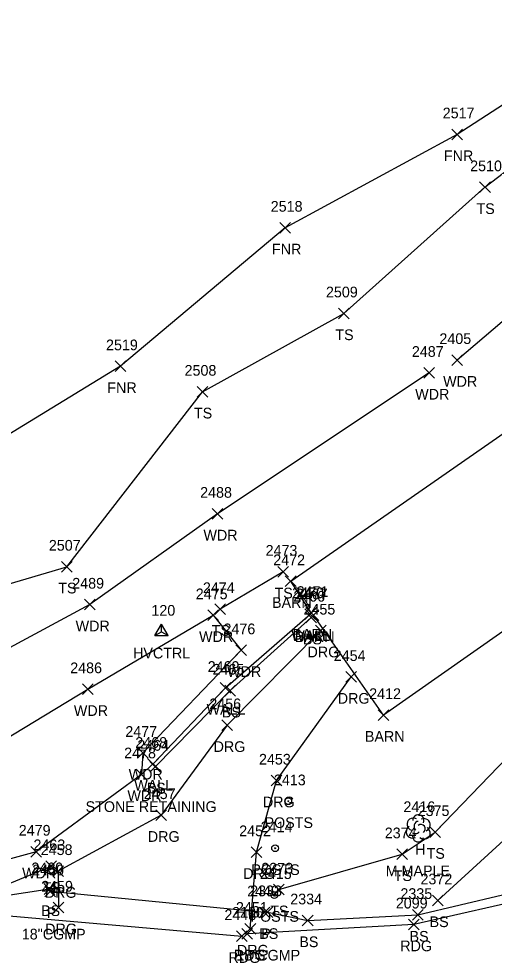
# Model space of a CAD drawing. Extents: x 1633660 to 1636532, y 388643 to 392631.
# Drawn here: x 1634455.1 to 1634544.1, y 389113.6 to 389289.2 of the extents above; entities that cross this region are included whole.
import ezdxf

# ---------------------------------------------------------------- set-up
doc = ezdxf.new("R2010")
doc.units = 0
for name, color, linetype in [('C_A', 7, 'Continuous'), ('C_I', 7, 'Continuous'), ('CPSM', 7, 'Continuous'), ('D_A', 7, 'Continuous'), ('D_C', 7, 'Continuous'), ('D_I', 7, 'Continuous'), ('D_TIC', 7, 'Continuous'), ('DCP', 7, 'Continuous'), ('L_A', 7, 'Continuous'), ('L_C', 7, 'Continuous'), ('L_I', 7, 'Continuous'), ('L_TIC', 7, 'Continuous'), ('LAWA', 7, 'Continuous'), ('LBC', 7, 'Continuous'), ('LELB', 7, 'Continuous'), ('LFNC', 7, 'Continuous'), ('LPST', 7, 'Continuous'), ('LSOGP', 7, 'Continuous'), ('LTD', 7, 'Continuous'), ('LW', 7, 'Continuous'), ('P_A', 7, 'Continuous'), ('P_I', 7, 'Continuous'), ('P_TIC', 7, 'Continuous'), ('PEU', 7, 'Continuous'), ('R_A', 7, 'Continuous'), ('R_I', 7, 'Continuous'), ('R_TIC', 7, 'Continuous'), ('RDG', 7, 'Continuous')]:
    doc.layers.add(name, color=color, linetype=linetype)

msp = doc.modelspace()

# ---------------------------------------------------------------- linework, layer by layer
at = {"layer": 'CPSM'}
for p, q in [((1634480.55, 389173.78), (1634481.8, 389175.94)), ((1634483.05, 389173.78), (1634481.8, 389175.94)), ((1634481.8, 389174.5), (1634481.8, 389175.94)), ((1634480.55, 389173.78), (1634481.8, 389174.5)), ((1634480.55, 389173.78), (1634483.05, 389173.78)), ((1634481.8, 389174.5), (1634481.8, 389174.5)), ((1634481.8, 389174.5), (1634483.05, 389173.78))]:
    msp.add_line(p, q, dxfattribs=at)
at = {"layer": 'D_TIC'}
for points in [[(1634459.97, 389124.91), (1634461.97, 389126.91)], [(1634461.97, 389124.91), (1634459.97, 389126.91)], [(1634500.11, 389120.97), (1634502.11, 389122.97)], [(1634502.11, 389120.97), (1634500.11, 389122.97)]]:
    msp.add_lwpolyline(points, dxfattribs=at)
at = {"layer": 'DCP'}
msp.add_lwpolyline([(1634501.11, 389121.97), (1634460.97, 389125.91)], dxfattribs=at)
at = {"layer": 'L_TIC'}
for points in [[(1634536.12, 389266.57), (1634538.12, 389268.57)], [(1634538.12, 389266.57), (1634536.12, 389268.57)], [(1634541.34, 389256.67), (1634543.34, 389258.67)], [(1634543.34, 389256.67), (1634541.34, 389258.67)], [(1634503.95, 389249.1), (1634505.95, 389251.1)], [(1634505.95, 389249.1), (1634503.95, 389251.1)], [(1634514.93, 389233.07), (1634516.93, 389235.07)], [(1634516.93, 389233.07), (1634514.93, 389235.07)], [(1634536.14, 389224.34), (1634538.14, 389226.34)], [(1634538.14, 389224.34), (1634536.14, 389226.34)], [(1634473.13, 389223.17), (1634475.13, 389225.17)], [(1634475.13, 389223.17), (1634473.13, 389225.17)], [(1634530.92, 389221.94), (1634532.92, 389223.94)], [(1634532.92, 389221.94), (1634530.92, 389223.94)], [(1634488.47, 389218.41), (1634490.47, 389220.41)], [(1634490.47, 389218.41), (1634488.47, 389220.41)], [(1634491.3, 389195.57), (1634493.3, 389197.57)], [(1634493.3, 389195.57), (1634491.3, 389197.57)], [(1634463.07, 389185.67), (1634465.07, 389187.67)], [(1634465.07, 389185.67), (1634463.07, 389187.67)], [(1634503.55, 389184.73), (1634505.55, 389186.73)], [(1634505.55, 389184.73), (1634503.55, 389186.73)], [(1634504.98, 389182.95), (1634506.98, 389184.95)], [(1634506.98, 389182.95), (1634504.98, 389184.95)], [(1634467.38, 389178.57), (1634469.38, 389180.57)], [(1634469.38, 389178.57), (1634467.38, 389180.57)], [(1634490.48, 389176.58), (1634492.48, 389178.58)], [(1634492.48, 389176.58), (1634490.48, 389178.58)], [(1634491.81, 389177.73), (1634493.81, 389179.73)], [(1634493.81, 389177.73), (1634491.81, 389179.73)], [(1634508.61, 389176.78), (1634510.61, 389178.78)], [(1634510.61, 389176.78), (1634508.61, 389178.78)], [(1634508.8, 389177.01), (1634510.8, 389179.01)], [(1634510.8, 389177.01), (1634508.8, 389179.01)], [(1634509.25, 389176.57), (1634511.25, 389178.57)], [(1634511.25, 389176.57), (1634509.25, 389178.57)], [(1634508.83, 389176.14), (1634510.83, 389178.14)], [(1634510.83, 389176.14), (1634508.83, 389178.14)], [(1634495.72, 389170.03), (1634497.72, 389172.03)], [(1634497.72, 389170.03), (1634495.72, 389172.03)], [(1634467.04, 389162.74), (1634469.04, 389164.74)], [(1634469.04, 389162.74), (1634467.04, 389164.74)], [(1634492.76, 389162.99), (1634494.76, 389164.99)], [(1634494.76, 389162.99), (1634492.76, 389164.99)], [(1634493.66, 389162.47), (1634495.66, 389164.47)], [(1634495.66, 389162.47), (1634493.66, 389164.47)], [(1634522.36, 389157.91), (1634524.36, 389159.91)], [(1634524.36, 389157.91), (1634522.36, 389159.91)], [(1634477.3, 389150.83), (1634479.3, 389152.83)], [(1634479.3, 389150.83), (1634477.3, 389152.83)], [(1634479.22, 389148.77), (1634481.22, 389150.77)], [(1634481.22, 389148.77), (1634479.22, 389150.77)], [(1634477.08, 389146.81), (1634479.08, 389148.81)], [(1634479.08, 389146.81), (1634477.08, 389148.81)], [(1634479.6, 389148.23), (1634481.6, 389150.23)], [(1634481.6, 389148.23), (1634479.6, 389150.23)], [(1634532, 389136.01), (1634534, 389138.01)], [(1634534, 389136.01), (1634532, 389138.01)], [(1634457.37, 389132.34), (1634459.37, 389134.34)], [(1634459.37, 389132.34), (1634457.37, 389134.34)], [(1634525.85, 389131.85), (1634527.85, 389133.85)], [(1634527.85, 389131.85), (1634525.85, 389133.85)], [(1634460.16, 389129.62), (1634462.16, 389131.62)], [(1634462.16, 389129.62), (1634460.16, 389131.62)], [(1634459.84, 389125.3), (1634461.84, 389127.3)], [(1634461.84, 389125.3), (1634459.84, 389127.3)], [(1634502.74, 389125.25), (1634504.74, 389127.25)], [(1634504.74, 389125.25), (1634502.74, 389127.25)], [(1634532.53, 389123.23), (1634534.53, 389125.23)], [(1634534.53, 389123.23), (1634532.53, 389125.23)], [(1634500.66, 389121.01), (1634502.66, 389123.01)], [(1634502.66, 389121.01), (1634500.66, 389123.01)], [(1634528.78, 389120.5), (1634530.78, 389122.5)], [(1634530.78, 389120.5), (1634528.78, 389122.5)], [(1634508.16, 389119.48), (1634510.16, 389121.48)], [(1634510.16, 389119.48), (1634508.16, 389121.48)]]:
    msp.add_lwpolyline(points, dxfattribs=at)
at = {"layer": 'LAWA'}
for points in [[(1634548.68, 389214.42), (1634560.11, 389228.78), (1634577.19, 389239.89), (1634573.18, 389256.45), (1634558.62, 389243.61), (1634537.14, 389225.34)], [(1634531.92, 389222.94), (1634492.3, 389196.57), (1634468.38, 389179.57), (1634441.37, 389165.06), (1634404.45, 389155.13), (1634375.26, 389140.67), (1634353.33, 389139.12), (1634335.11, 389142.37)], [(1634491.48, 389177.58), (1634496.72, 389171.03), (1634478.3, 389151.83), (1634478.08, 389147.81), (1634458.37, 389133.34), (1634444.3, 389129.49), (1634420.88, 389130.93), (1634393.76, 389130.78), (1634402.69, 389139.38), (1634421.93, 389143.86), (1634447.99, 389151.68), (1634468.04, 389163.74)], [(1634468.04, 389163.74), (1634491.48, 389177.58)]]:
    msp.add_lwpolyline(points, dxfattribs=at)
at = {"layer": 'LBC'}
for points in [[(1634547.37, 389212.74), (1634551.38, 389207.55), (1634551.78, 389206.71), (1634556.25, 389200.25), (1634548.11, 389194.26), (1634556.54, 389182.13), (1634523.36, 389158.91), (1634510.25, 389177.57), (1634509.8, 389178.01), (1634505.98, 389183.95)], [(1634505.98, 389183.95), (1634547.37, 389212.74)]]:
    msp.add_lwpolyline(points, dxfattribs=at)
at = {"layer": 'LELB'}
for points in [[(1634350.57, 389173.1), (1634363.62, 389163.8), (1634399.62, 389177.92), (1634420.06, 389173.67), (1634464.07, 389186.67), (1634489.47, 389219.41), (1634515.93, 389234.07), (1634542.34, 389257.67), (1634562.83, 389273.35), (1634574.95, 389268.71), (1634584.12, 389260.54), (1634576.6, 389275.51), (1634566.05, 389287.22)], [(1634501.66, 389122.01), (1634509.16, 389120.48), (1634529.78, 389121.5), (1634561.48, 389129.02), (1634586.77, 389140.5), (1634598.17, 389147.23), (1634614.37, 389165.57), (1634626.27, 389179.01), (1634635.5, 389192.7), (1634628, 389216.03)], [(1634504.55, 389185.73), (1634492.81, 389178.73)], [(1634480.6, 389149.23), (1634494.66, 389163.47), (1634509.83, 389177.14)], [(1634503.74, 389126.25), (1634526.85, 389132.85), (1634533, 389137.01), (1634549.93, 389154.52)], [(1634557.46, 389146.07), (1634533.53, 389124.23)], [(1634449.37, 389125.79), (1634461.16, 389130.62)], [(1634460.84, 389126.3), (1634451.89, 389124.96)]]:
    msp.add_lwpolyline(points, dxfattribs=at)
at = {"layer": 'LFNC'}
msp.add_lwpolyline([(1634558.9, 389281.65), (1634537.12, 389267.57), (1634504.95, 389250.1), (1634474.13, 389224.17), (1634424.09, 389193.65), (1634400.99, 389183.64), (1634359.44, 389180.01)], dxfattribs=at)
at = {"layer": 'LPST'}
for centre, radius in [((1634505.54, 389142.77), 0.625), ((1634505.54, 389142.77), 0.0833), ((1634503.06, 389133.98), 0.625), ((1634503.06, 389133.98), 0.0833), ((1634502.92, 389125.23), 0.625), ((1634502.92, 389125.23), 0.0833)]:
    msp.add_circle(centre, radius, dxfattribs=at)
at = {"layer": 'LSOGP'}
msp.add_lwpolyline([(1634673.84, 389401.81), (1634656.41, 389386.08), (1634647.22, 389374.92), (1634641.71, 389371.13), (1634637.13, 389368.75), (1634628.27, 389346.62), (1634625.58, 389344.61), (1634618.12, 389342.55), (1634602.47, 389329.69), (1634583.05, 389299.07), (1634566.05, 389287.22), (1634558.9, 389281.65), (1634537.12, 389267.57), (1634504.95, 389250.1), (1634474.13, 389224.17), (1634424.09, 389193.65)], dxfattribs=at)
at = {"layer": 'LTD'}
msp.add_line((1634529.83, 389137.75), (1634529.83, 389137.75), dxfattribs=at)
msp.add_line((1634529.83, 389137.75), (1634529.83, 389137.75), dxfattribs=at)
msp.add_arc((1634529.87, 389139.19), 1.05, 335.5272, 180.9563, dxfattribs=at)
for centre, major_axis, ratio, start_param, end_param in [((1634528.74, 389137.05), (0.58, -1.04), 0.959034, 3.141593, 6.283185), ((1634529.04, 389138.42), (1.21, -0.51), 0.895232, 1.570796, 4.712389), ((1634529.62, 389138.21), (-0.208, -0.792), 0.645439, 3.141593, 6.283185), ((1634530.33, 389137.59), (-0.5, 0.667), 0.989748, 3.141593, 6.283185), ((1634530.87, 389138.34), (-1.14, -0.48), 0.949671, 1.570796, 4.712389), ((1634529.83, 389136.25), (0.26, 1.06), 0.942809, 1.570796, 4.712389), ((1634529.37, 389137), (-0.625, -0.083), 0.423636, 0, 3.141593), ((1634530.83, 389136.92), (-1.09, 0.79), 0.841452, 1.570796, 4.712389)]:
    msp.add_ellipse(centre, major_axis=major_axis, ratio=ratio, start_param=start_param, end_param=end_param, dxfattribs=at)
at = {"layer": 'LW'}
msp.add_lwpolyline([(1634480.22, 389149.77), (1634493.76, 389163.99), (1634509.61, 389177.78)], dxfattribs=at)
at = {"layer": 'P_TIC'}
for points in [[(1634528, 389118.71), (1634530, 389120.71)], [(1634530, 389118.71), (1634528, 389120.71)], [(1634496.86, 389116.98), (1634498.86, 389118.98)], [(1634498.86, 389116.98), (1634496.86, 389118.98)], [(1634495.84, 389116.53), (1634497.84, 389118.53)], [(1634497.84, 389116.53), (1634495.84, 389118.53)]]:
    msp.add_lwpolyline(points, dxfattribs=at)
at = {"layer": 'PEU'}
for points in [[(1634681.66, 389181.92), (1634655.28, 389174.45), (1634621.42, 389148.64), (1634596.29, 389137.43), (1634576.33, 389130.43), (1634529, 389119.71), (1634497.86, 389117.98)], [(1634335.61, 389134.54), (1634373.78, 389129.76), (1634410.37, 389125.25), (1634450.38, 389121.59), (1634496.84, 389117.53)]]:
    msp.add_lwpolyline(points, dxfattribs=at)
at = {"layer": 'R_TIC'}
for points in [[(1634510.64, 389173.71), (1634512.64, 389175.71)], [(1634512.64, 389173.71), (1634510.64, 389175.71)], [(1634516.3, 389165.03), (1634518.3, 389167.03)], [(1634518.3, 389165.03), (1634516.3, 389167.03)], [(1634493.07, 389156), (1634495.07, 389158)], [(1634495.07, 389156), (1634493.07, 389158)], [(1634502.31, 389145.64), (1634504.31, 389147.64)], [(1634504.31, 389145.64), (1634502.31, 389147.64)], [(1634480.76, 389139.18), (1634482.76, 389141.18)], [(1634482.76, 389139.18), (1634480.76, 389141.18)], [(1634498.61, 389132.24), (1634500.61, 389134.24)], [(1634500.61, 389132.24), (1634498.61, 389134.24)], [(1634461.47, 389128.71), (1634463.47, 389130.71)], [(1634463.47, 389128.71), (1634461.47, 389130.71)], [(1634461.56, 389121.87), (1634463.56, 389123.87)], [(1634463.56, 389121.87), (1634461.56, 389123.87)], [(1634497.43, 389117.9), (1634499.43, 389119.9)], [(1634499.43, 389117.9), (1634497.43, 389119.9)]]:
    msp.add_lwpolyline(points, dxfattribs=at)
at = {"layer": 'RDG'}
for points in [[(1634511.64, 389174.71), (1634494.07, 389157), (1634481.76, 389140.18), (1634462.47, 389129.71), (1634462.56, 389122.87)], [(1634498.43, 389118.9), (1634499.61, 389133.24), (1634503.31, 389146.64), (1634517.3, 389166.03)]]:
    msp.add_lwpolyline(points, dxfattribs=at)

# ---------------------------------------------------------------- texts
at = {"layer": 'C_A'}
msp.add_text('HVCTRL', height=2, dxfattribs=at).set_placement((1634476.49, 389169.5))
at = {"layer": 'C_I'}
msp.add_text('120', height=2, dxfattribs=at).set_placement((1634479.92, 389177.5))
at = {"layer": 'D_A'}
for p in [(1634460.35, 389120.91), (1634500.48, 389116.97)]:
    msp.add_text('P', height=2, dxfattribs=at).set_placement(p)
at = {"layer": 'D_C'}
for p in [(1634455.67, 389116.91), (1634495.81, 389112.97)]:
    msp.add_text('18"CGMP', height=2, dxfattribs=at).set_placement(p)
at = {"layer": 'D_I'}
for s, p in [('2450', (1634457.62, 389128.91)), ('2449', (1634497.84, 389124.97))]:
    msp.add_text(s, height=2, dxfattribs=at).set_placement(p)
at = {"layer": 'L_A'}
for s, p in [('FNR', (1634534.66, 389262.57)), ('TS', (1634540.75, 389252.67)), ('FNR', (1634502.48, 389245.1)), ('TS', (1634514.34, 389229.07)), ('FNR', (1634471.67, 389219.17)), ('WDR', (1634534.51, 389220.34)), ('WDR', (1634529.28, 389217.94)), ('TS', (1634487.88, 389214.41)), ('WDR', (1634489.66, 389191.57)), ('TS', (1634462.48, 389181.67)), ('TS', (1634502.96, 389180.73)), ('BARN', (1634502.49, 389178.95)), ('WDR', (1634465.74, 389174.57)), ('TS', (1634491.22, 389173.73)), ('BARN', (1634506.31, 389173.01)), ('WDR', (1634488.84, 389172.58)), ('WALL', (1634506.1, 389172.78)), ('BARN', (1634506.76, 389172.57)), ('BS', (1634508.27, 389172.14)), ('WDR', (1634494.09, 389166.03)), ('WALL', (1634490.25, 389158.99)), ('WDR', (1634465.41, 389158.74)), ('BS', (1634493.1, 389158.47)), ('BARN', (1634519.87, 389153.91)), ('WDR', (1634475.66, 389146.83)), ('WALL', (1634476.71, 389144.77)), ('BS', (1634479.04, 389144.23)), ('WDR', (1634475.44, 389142.81)), ('POSTS', (1634501.09, 389137.77)), ('H', (1634529.26, 389132.75)), ('TS', (1634531.41, 389132.01)), ('WDR', (1634455.73, 389128.34)), ('POSTS', (1634498.61, 389128.98)), ('TS', (1634525.26, 389127.85)), ('TS', (1634459.56, 389125.62)), ('BS', (1634459.28, 389121.3)), ('TS', (1634502.15, 389121.25)), ('POSTS', (1634498.47, 389120.23)), ('BS', (1634531.97, 389119.23)), ('BS', (1634500.1, 389117.01)), ('BS', (1634507.6, 389115.48)), ('BS', (1634528.22, 389116.5))]:
    msp.add_text(s, height=2, dxfattribs=at).set_placement(p)
at = {"layer": 'L_C'}
for s, p in [('STONE RETAINING', (1634467.61, 389140.77)), ('M.MAPLE', (1634523.76, 389128.75))]:
    msp.add_text(s, height=2, dxfattribs=at).set_placement(p)
at = {"layer": 'L_I'}
for s, p in [('2517', (1634534.43, 389270.57)), ('2510', (1634539.56, 389260.67)), ('2518', (1634502.25, 389253.1)), ('2509', (1634512.58, 389237.07)), ('2405', (1634533.81, 389228.34)), ('2519', (1634471.43, 389227.17)), ('2487', (1634528.66, 389225.94)), ('2508', (1634486.13, 389222.41)), ('2488', (1634489.04, 389199.57)), ('2507', (1634460.73, 389189.67)), ('2473', (1634501.29, 389188.73)), ('2472', (1634502.72, 389186.95)), ('2489', (1634465.11, 389182.57)), ('2474', (1634489.55, 389181.73)), ('2475', (1634488.22, 389180.58)), ('2470', (1634506.26, 389180.78)), ('2466', (1634506.47, 389180.14)), ('2467', (1634506.94, 389180.57)), ('2471', (1634507.1, 389181.01)), ('2476', (1634493.41, 389174.03)), ('2486', (1634464.73, 389166.74)), ('2469', (1634490.45, 389166.99)), ('2465', (1634491.36, 389166.47)), ('2412', (1634520.67, 389161.91)), ('2477', (1634475.04, 389154.83)), ('2468', (1634476.91, 389152.77)), ('2464', (1634477.29, 389152.23)), ('2478', (1634474.82, 389150.81)), ('2413', (1634502.85, 389145.77)), ('2416', (1634527.08, 389140.75)), ('2375', (1634529.74, 389140.01)), ('2479', (1634455.1, 389136.34)), ('2414', (1634500.37, 389136.98)), ('2374', (1634523.59, 389135.85)), ('2463', (1634457.85, 389133.62)), ('2460', (1634457.45, 389129.3)), ('2373', (1634500.48, 389129.25)), ('2415', (1634500.23, 389128.23)), ('2372', (1634530.27, 389127.23)), ('2333', (1634498.4, 389125.01)), ('2335', (1634526.52, 389124.5)), ('2334', (1634505.9, 389123.48))]:
    msp.add_text(s, height=2, dxfattribs=at).set_placement(p)
at = {"layer": 'P_A'}
for p in [(1634526.49, 389114.71), (1634494.33, 389112.53), (1634495.35, 389112.98)]:
    msp.add_text('RDG', height=2, dxfattribs=at).set_placement(p)
at = {"layer": 'P_I'}
for s, p in [('2099', (1634525.65, 389122.71)), ('2448', (1634493.58, 389120.53)), ('2100', (1634495.01, 389120.98))]:
    msp.add_text(s, height=2, dxfattribs=at).set_placement(p)
at = {"layer": 'R_A'}
for p in [(1634509.13, 389169.71), (1634514.79, 389161.03), (1634491.56, 389152), (1634500.79, 389141.64), (1634479.25, 389135.18), (1634497.1, 389128.24), (1634459.96, 389124.71), (1634460.05, 389117.87), (1634495.92, 389113.9)]:
    msp.add_text('DRG', height=2, dxfattribs=at).set_placement(p)
at = {"layer": 'R_I'}
for s, p in [('2455', (1634508.38, 389177.71)), ('2454', (1634514.04, 389169.03)), ('2456', (1634490.76, 389160)), ('2453', (1634500.05, 389149.64)), ('2457', (1634478.5, 389143.18)), ('2452', (1634496.35, 389136.24)), ('2458', (1634459.21, 389132.71)), ('2459', (1634459.29, 389125.87)), ('2451', (1634495.74, 389121.9))]:
    msp.add_text(s, height=2, dxfattribs=at).set_placement(p)

doc.saveas('drawing.dxf')
